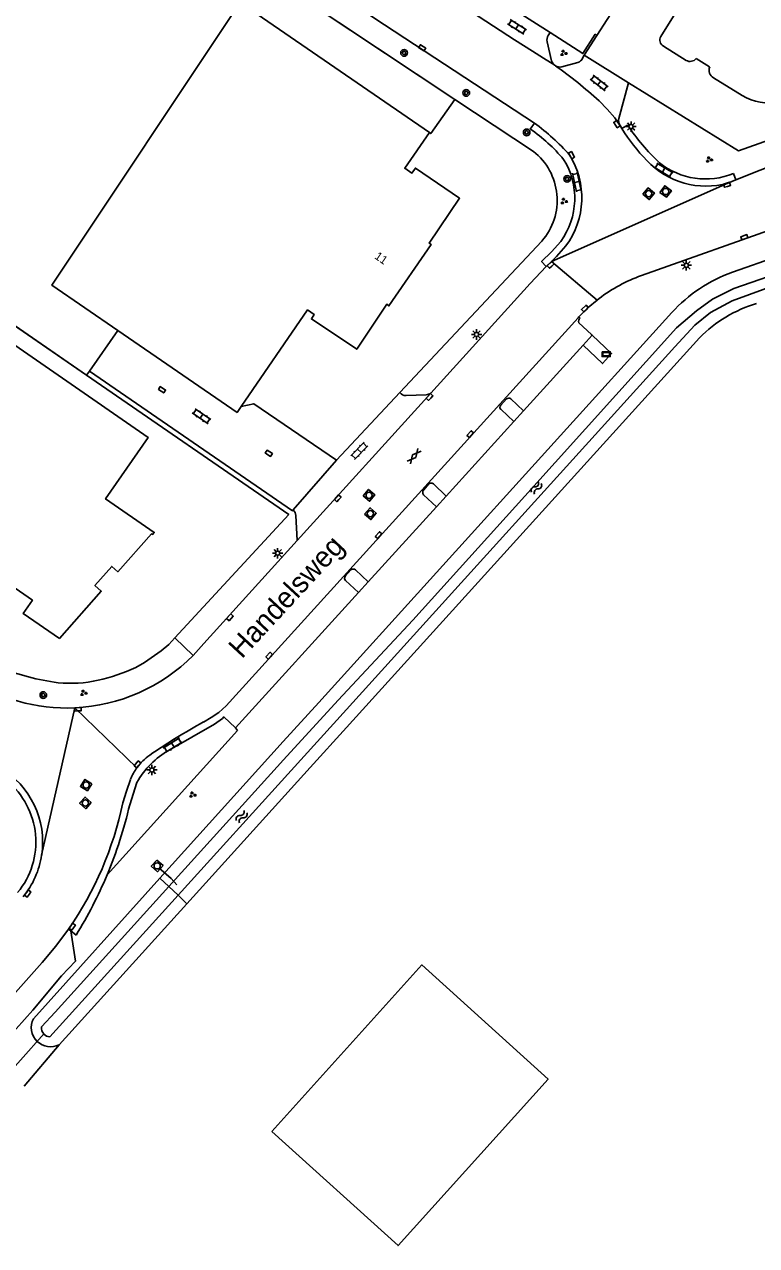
# Model space of a CAD drawing. Extents: x 136000 to 141000, y 400494 to 402006.
# Drawn here: x 139450.5 to 139538.8, y 401759.3 to 401906.5 of the extents above; entities that cross this region are included whole.
import ezdxf

# ---------------------------------------------------------------- set-up
doc = ezdxf.new("R2010")
doc.units = 0
for name, color, linetype in [('gg-afsc-hekwerk', 7, 'Continuous'), ('gg-afsc-muur', 7, 'Continuous'), ('gg-anno-huisnummerreeks BGT', 7, 'Continuous'), ('gg-anno-openbare ruimte label', 7, 'Continuous'), ('gg-bbg-bijgebouw', 7, 'Continuous'), ('gg-bbg-hoofdgebouw', 7, 'Continuous'), ('gg-knt-verharding', 7, 'Continuous'), ('gg-knt-verharding nz', 7, 'Continuous'), ('gg-kntw-bovenkant insteek waterloop', 7, 'Continuous'), ('gg-kntw-waterlijn', 7, 'Continuous'), ('gg-kwrk-duiker nz buis', 7, 'Continuous'), ('gt-grn-groengrens', 7, 'Continuous'), ('gt-grn-vlakafsluiter', 7, 'Continuous'), ('gt-grn-weggrens', 7, 'Continuous'), ('gt-symb-boom', 7, 'Continuous'), ('gt-symb-gesloten verharding', 7, 'Continuous'), ('gt-symb-groenvak', 7, 'Continuous'), ('gt-symb-informatiebord', 7, 'Continuous'), ('gt-symb-klinker verharding', 7, 'Continuous'), ('gt-symb-kolk', 7, 'Continuous'), ('gt-symb-lichtmast', 7, 'Continuous'), ('gt-symb-rioolschacht', 7, 'Continuous'), ('gt-symb-watersymbool', 7, 'Continuous'), ('gx-grn-maaiveld', 7, 'Continuous')]:
    doc.layers.add(name, color=color, linetype=linetype)

# ---------------------------------------------------------------- blocks, each defined once
blk = doc.blocks.new('gt0-RS')
at = {"layer": 'gt-symb-rioolschacht'}
blk.add_lwpolyline([(-0.5, -0.5), (0.5, -0.5), (0.5, 0.5), (-0.5, 0.5)], close=True, dxfattribs=at)
blk.add_circle((0, 0), 0.375, dxfattribs=at)
blk = doc.blocks.new('gt0-KL1')
at = {"layer": 'gt-symb-klinker verharding'}
for p, q in [((-1.15, 0.3), (1.15, 0.3)), ((-1, -0.3), (-1, 0.3)), ((-0.5, 0.3), (-0.5, 0.45)), ((0, -0.3), (0, 0.3)), ((0.5, 0.3), (0.5, 0.45)), ((1, -0.3), (1, 0.3)), ((-1.15, -0.3), (1.15, -0.3)), ((-0.5, -0.45), (-0.5, -0.3)), ((0.5, -0.45), (0.5, -0.3))]:
    blk.add_line(p, q, dxfattribs=at)
blk = doc.blocks.new('gt0-LMAST')
at = {"layer": 'gt-symb-lichtmast'}
for p, q in [((-0.18, 0.17), (-0.45, 0.44)), ((-0.01, 0.25), (-0.01, 0.62)), ((0.17, 0.17), (0.44, 0.44)), ((-0.26, 0), (-0.63, 0)), ((-0.18, -0.18), (-0.45, -0.45)), ((-0.01, -0.25), (-0.01, -0.63)), ((0.44, -0.45), (0.17, -0.18)), ((0.24, 0), (0.62, 0))]:
    blk.add_line(p, q, dxfattribs=at)
blk.add_circle((-0.01, 0), 0.25, dxfattribs=at)
blk = doc.blocks.new('gt0-GRVAK')
at = {"layer": 'gt-symb-groenvak'}
for p, q in [((-0.11, 0.19), (-0.23, 0.24)), ((-0.18, 0.15), (0.09, 0.15)), ((-0.09, 0.21), (-0.16, 0.32)), ((-0.05, 0.21), (-0.05, 0.39)), ((0, 0.21), (0.06, 0.32)), ((0.02, 0.19), (0.13, 0.24)), ((0.26, -0.05), (0.2, 0.06)), ((0.3, -0.05), (0.3, 0.13)), ((0.35, -0.05), (0.41, 0.06)), ((-0.24, -0.23), (-0.36, -0.18)), ((-0.32, -0.26), (-0.05, -0.26)), ((-0.23, -0.21), (-0.29, -0.09)), ((-0.18, -0.2), (-0.18, -0.02)), ((-0.14, -0.21), (-0.07, -0.09)), ((-0.12, -0.23), (0, -0.18)), ((0.24, -0.07), (0.12, -0.02)), ((0.17, -0.11), (0.44, -0.11)), ((0.37, -0.07), (0.49, -0.02))]:
    blk.add_line(p, q, dxfattribs=at)
blk = doc.blocks.new('gt0-KOLK')
at = {"layer": 'gt-symb-kolk'}
blk.add_lwpolyline([(0, 0), (0.38, 0), (0.38, 0.4), (-0.38, 0.4), (-0.38, 0), (0, 0)], dxfattribs=at)
blk = doc.blocks.new('gt0-BOOM')
at = {"layer": 'gt-symb-boom'}
for radius in [0.4, 0.2]:
    blk.add_circle((0, 0), radius, dxfattribs=at)
blk = doc.blocks.new('gt0-WA')
at = {"layer": 'gt-symb-watersymbool'}
for centre, start, end in [((-0.32, 0.02), 28.0725, 151.9275), ((0.43, 0.42), 208.0725, 331.9275), ((-0.32, -0.43), 28.0725, 151.9275), ((0.43, -0.03), 208.0725, 331.9275)]:
    blk.add_arc(centre, 0.425, start, end, dxfattribs=at)
blk = doc.blocks.new('gt0-IBORD')
at = {"layer": 'gt-symb-informatiebord'}
blk.add_lwpolyline([(-0.5, 0.29), (-0.5, -0.29), (0.5, -0.29), (0.5, 0.29), (-0.5, 0.29)], dxfattribs=at)
blk.add_lwpolyline([(-0.42, -0.21), (0.42, -0.21), (0.42, 0.21), (-0.42, 0.21)], close=True, dxfattribs=at)
blk = doc.blocks.new('gt0-GESVH1')
at = {"layer": 'gt-symb-gesloten verharding'}
for p, q in [((-0.99, -0.26), (0.01, 0.24)), ((0.01, -0.26), (-0.99, 0.24)), ((0.01, 0.24), (1.01, -0.26)), ((1.01, 0.24), (0.01, -0.26))]:
    blk.add_line(p, q, dxfattribs=at)

msp = doc.modelspace()

# ---------------------------------------------------------------- linework, layer by layer
at = {"layer": 'gg-afsc-hekwerk'}
for p, q in [((139477.3, 401914.11), (139502.38, 401897.44)), ((139519.52, 401905.16), (139518, 401902.79)), ((139518, 401902.79), (139523.34, 401899.46)), ((139523.34, 401899.46), (139536.58, 401891.24)), ((139457.97, 401864.22), (139413.01, 401895.14)), ((139458.31, 401864.71), (139461.73, 401869.6)), ((139457.97, 401864.22), (139458.31, 401864.71)), ((139482.35, 401847.42), (139457.97, 401864.22)), ((139482.35, 401847.42), (139468.62, 401832.54))]:
    msp.add_line(p, q, dxfattribs=at)
for points in [[(139551.06, 401898.63), (139549.15, 401896.9), (139547.17, 401895.47), (139544.97, 401894.36), (139542.14, 401893.24), (139536.58, 401891.24)], [(139502.38, 401897.44), (139499.49, 401893.34), (139499.32, 401893.46)], [(139468.62, 401832.54), (139467.9, 401831.77), (139466.97, 401830.99), (139464.98, 401829.58), (139463.91, 401828.99)]]:
    msp.add_lwpolyline(points, dxfattribs=at)
for centre, radius, start, end in [((139458.39, 401856.23), 29.34, 248.319, 262.4453), ((139454.26, 401849.81), 22.95, 282.8699, 294.8547), ((139456.05, 401842.13), 15.06, 264.2391, 282.7617)]:
    msp.add_arc(centre, radius, start, end, dxfattribs=at)
at = {"layer": 'gg-afsc-muur'}
for points in [[(139499.32, 401893.46), (139499.49, 401893.34), (139502.38, 401897.44), (139477.3, 401914.11), (139471.64, 401918), (139442.66, 401938.27), (139439.95, 401934.21)], [(139524.49, 401912.9), (139519.52, 401905.16), (139518, 401902.79), (139523.34, 401899.46), (139536.58, 401891.24), (139542.14, 401893.24), (139544.97, 401894.36), (139547.17, 401895.47), (139549.15, 401896.9), (139551.06, 401898.63), (139551.58, 401899.21), (139551.73, 401899.37), (139552.13, 401899.98), (139553.27, 401901.68), (139556.6, 401906.92), (139563.28, 401917.46), (139566.32, 401922.25), (139571.01, 401929.64), (139566.58, 401932.29)], [(139463.91, 401828.99), (139464.98, 401829.58), (139466.97, 401830.99), (139467.9, 401831.77), (139468.62, 401832.54), (139482.35, 401847.42), (139457.97, 401864.22), (139413.01, 401895.14)], [(139461.73, 401869.6), (139458.31, 401864.71), (139457.97, 401864.22)]]:
    msp.add_lwpolyline(points, dxfattribs=at)
for centre, radius, start, end in [((139458.39, 401856.23), 29.34, 248.319, 262.4453), ((139454.26, 401849.81), 22.95, 282.8699, 294.8547), ((139456.05, 401842.13), 15.06, 264.2391, 282.7617)]:
    msp.add_arc(centre, radius, start, end, dxfattribs=at)
at = {"layer": 'gg-bbg-bijgebouw'}
msp.add_lwpolyline([(139480.3, 401773.06), (139495.54, 401759.3), (139513.63, 401779.38), (139498.4, 401793.13), (139480.3, 401773.06)], dxfattribs=at)
at = {"layer": 'gg-bbg-hoofdgebouw'}
for p, q in [((139527.54, 401903.87), (139530.27, 401902.16)), ((139531.49, 401902.39), (139533.12, 401901.37)), ((139533.6, 401900.06), (139537.05, 401897.92))]:
    msp.add_line(p, q, dxfattribs=at)
for points in [[(139524.49, 401912.9), (139529.98, 401909.45), (139527.23, 401905.04)], [(139499.32, 401893.46), (139476.49, 401909.15), (139453.77, 401875.07), (139461.73, 401869.6)], [(139476.63, 401860.45), (139484.63, 401872.07), (139485.42, 401871.53), (139485.09, 401870.99), (139490.55, 401867.33), (139494.18, 401872.76), (139494.44, 401872.57), (139499.54, 401879.95), (139499.29, 401880.13), (139502.96, 401885.53), (139497.63, 401889.18), (139497.22, 401888.57), (139496.35, 401889.16), (139499.32, 401893.46)], [(139443.13, 401872.07), (139465.39, 401856.71), (139460.27, 401849.29), (139466.13, 401845.27), (139465.93, 401845.02), (139465.8, 401845.09), (139461.74, 401840.51), (139461.01, 401841.16), (139458.99, 401838.85), (139459.74, 401838.19), (139454.71, 401832.48), (139450.34, 401835.48), (139451.44, 401837.09), (139429.62, 401852.15)], [(139461.73, 401869.6), (139476.13, 401859.72), (139476.63, 401860.45)]]:
    msp.add_lwpolyline(points, dxfattribs=at)
for centre, radius, start, end in [((139527.99, 401904.62), 0.878, 151.2665, 238.7969), ((139530.75, 401902.95), 0.925, 238.7487, 322.7636), ((139534.08, 401900.97), 1.03, 157.5273, 242.2068), ((139540.17, 401903), 5.96, 238.4447, 326.4734)]:
    msp.add_arc(centre, radius, start, end, dxfattribs=at)
at = {"layer": 'gg-knt-verharding'}
for p, q in [((139513.89, 401905.52), (139513.65, 401905.16)), ((139513.52, 401904.41), (139514.05, 401902.12)), ((139515.28, 401901.38), (139517.23, 401901.9)), ((139517.8, 401902.41), (139518, 401902.79)), ((139523.34, 401899.46), (139522.17, 401895.17)), ((139502.38, 401897.44), (139511.87, 401891.18)), ((139511.49, 401893.88), (139512.01, 401894.59)), ((139522.53, 401893.93), (139522.31, 401894.29)), ((139522.53, 401893.93), (139523.23, 401894.34)), ((139536.27, 401887.75), (139546.49, 401891.82)), ((139536.27, 401887.75), (139535.32, 401887.37)), ((139536.27, 401887.75), (139535.99, 401888.54)), ((139546.88, 401884.04), (139524.9, 401876.22)), ((139512.88, 401880.38), (139495.74, 401862.12)), ((139514.04, 401877.9), (139513.42, 401877.3)), ((139519.79, 401873.45), (139519.56, 401873.26)), ((139517.49, 401871.1), (139517.36, 401871.23)), ((139510.68, 401859.92), (139517.86, 401867.82)), ((139483.38, 401844.28), (139499.48, 401862.04)), ((139495.74, 401862.12), (139488.1, 401853.97)), ((139498.93, 401861.85), (139496.52, 401861.76)), ((139507.94, 401860.6), (139508.61, 401861.35)), ((139510.68, 401859.92), (139509.15, 401861.35)), ((139509.5, 401858.62), (139507.96, 401860.07)), ((139501.34, 401849.64), (139509.5, 401858.62)), ((139498.59, 401850.36), (139499.27, 401851.1)), ((139501.34, 401849.64), (139499.8, 401851.11)), ((139500.18, 401848.36), (139498.62, 401849.81)), ((139491.95, 401839.32), (139500.18, 401848.36)), ((139489.18, 401839.99), (139489.86, 401840.74)), ((139490.41, 401840.76), (139491.95, 401839.32)), ((139490.76, 401838.01), (139489.21, 401839.46)), ((139475.94, 401821.7), (139490.76, 401838.01)), ((139464.05, 401815.12), (139463.18, 401812.44)), ((139456.09, 401797.23), (139455.81, 401797.45)), ((139456.71, 401796.73), (139456.09, 401797.23))]:
    msp.add_line(p, q, dxfattribs=at)
for points in [[(139480.58, 401915.32), (139493.89, 401906.42), (139512.01, 401894.59)], [(139503.6, 401908.54), (139509.59, 401904.62), (139511.74, 401903.26), (139513.1, 401902.43), (139514.43, 401901.56)], [(139519.3, 401905.3), (139517.81, 401902.97), (139513.89, 401905.52)], [(139519.8, 401897.26), (139520.77, 401896.29), (139521.67, 401895.22), (139522.31, 401894.29)], [(139513.42, 401877.3), (139512.84, 401877.91), (139514.04, 401879.09), (139515.16, 401880.34)], [(139515.79, 401879.79), (139514.66, 401878.5), (139514.04, 401877.9)], [(139513.42, 401877.3), (139511.46, 401875.25), (139499.48, 401862.04)], [(139517.36, 401871.23), (139518.47, 401872.35), (139519.56, 401873.26)], [(139472.09, 401822.41), (139473.02, 401822.94), (139473.91, 401823.54), (139474.37, 401823.94), (139474.8, 401824.37), (139517.26, 401871.14), (139517.36, 401871.23)], [(139517.35, 401870.51), (139518.88, 401869.13), (139518.86, 401869.1), (139518.86, 401869.1)], [(139517.86, 401867.82), (139520.21, 401865.61), (139521.3, 401866.82), (139518.93, 401869.04)], [(139482.9, 401848), (139482.8, 401847.85), (139458.31, 401864.71)], [(139476.63, 401860.45), (139478.13, 401860.77), (139488.1, 401853.97)], [(139483.38, 401844.28), (139483.22, 401847.3), (139483.13, 401847.68), (139482.9, 401848)], [(139483.38, 401844.28), (139472.12, 401831.86), (139471.49, 401831.13), (139470.83, 401830.43)], [(139474.36, 401822.84), (139473.39, 401822.16), (139467.93, 401819.03)], [(139475.94, 401821.7), (139474.52, 401823.02), (139474.36, 401822.84)], [(139462.35, 401812.65), (139462.78, 401814.09), (139463.29, 401815.5)], [(139455.81, 401797.45), (139454.27, 401795.38), (139452.62, 401793.42), (139446.79, 401786.91)], [(139447.42, 401783.18), (139451.48, 401787.68), (139454.96, 401791.82), (139456.63, 401793.6), (139456.09, 401797.23)]]:
    msp.add_lwpolyline(points, dxfattribs=at)
for centre, radius, start, end in [((139514.54, 401904.62), 1.04, 148.3681, 191.5724), ((139515.04, 401902.37), 1.02, 194.3759, 233.0512), ((139516.92, 401902.8), 0.959, 288.6396, 335.5135), ((139485.13, 401859.45), 51.3, 47.4904, 55.0606), ((139515.04, 401902.37), 1.02, 238.7967, 283.1577), ((139494.63, 401871.26), 29.1, 42.1121, 53.3216), ((139523.31, 401894.9), 1.17, 166.973, 211.5696), ((139499.99, 401877.28), 20.2, 39.8265, 55.2783), ((139541.15, 401905.48), 21.91, 211.8068, 224.6156), ((139545.42, 401909.26), 26.74, 213.9296, 226.6544), ((139507.25, 401885.3), 7.48, 318.7888, 51.8295), ((139508.03, 401885.53), 8.82, 323.9498, 32.1203), ((139507.96, 401885.59), 9.74, 323.4902, 32.1062), ((139532.68, 401896.78), 9.78, 223.215, 285.6659), ((139532.61, 401896.73), 8.87, 231.2849, 292.4082), ((139531.21, 401858.46), 18.85, 109.5823, 127.2999), ((139517.83, 401870.71), 0.519, 131.6462, 202.9884), ((139496.49, 401862.71), 0.956, 218.4631, 271.5274), ((139498.92, 401862.79), 0.933, 270.7712, 307.2161), ((139508.89, 401861.02), 0.427, 51.2219, 130.4631), ((139508.19, 401860.34), 0.361, 134.6749, 229.0064), ((139499.54, 401850.8), 0.407, 49.9987, 131.9361), ((139498.95, 401850.1), 0.442, 145.0363, 221.2651), ((139490.14, 401840.42), 0.426, 52.0319, 131.3374), ((139489.49, 401839.74), 0.394, 139.9454, 225.211), ((139455.61, 401845.54), 21.44, 272.5088, 315.2015), ((139455.61, 401845.53), 21.44, 235.6723, 272.5124), ((139503.29, 401764.56), 65.73, 118.3395, 124.9965), ((139469.06, 401813.27), 6.19, 124.0236, 144.1386), ((139473.07, 401810.06), 10.34, 119.7918, 150.6791), ((139442.24, 401807.92), 10.44, 351.4748, 59.4548), ((139469.08, 401813.27), 6.21, 144.2422, 158.9511), ((139442.31, 401807.95), 9.55, 320.2828, 50.5461), ((139421.68, 401821.14), 41.54, 325.228, 348.2048), ((139412.48, 401824.1), 52.02, 337.2364, 347.0501), ((139442.23, 401807.92), 10.44, 320.8881, 351.449), ((139412.53, 401824.08), 51.96, 328.2382, 337.2359)]:
    msp.add_arc(centre, radius, start, end, dxfattribs=at)
at = {"layer": 'gg-knt-verharding nz'}
msp.add_line((139517.86, 401867.82), (139518.93, 401869.04), dxfattribs=at)
at = {"layer": 'gg-kntw-bovenkant insteek waterloop'}
for p, q in [((139531.9, 401868.73), (139489.34, 401821.75)), ((139489.34, 401821.75), (139484.96, 401816.94)), ((139470.07, 401800.51), (139484.96, 401816.94)), ((139466.83, 401803.6), (139451.57, 401786.65)), ((139454.67, 401783.5), (139470.07, 401800.51))]:
    msp.add_line(p, q, dxfattribs=at)
for points in [[(139535.87, 401876.61), (139546.9, 401880.49), (139554.63, 401883.52), (139559.45, 401886.75)], [(139466.83, 401803.6), (139481.67, 401820.08), (139485.99, 401824.77), (139528.56, 401871.75)]]:
    msp.add_lwpolyline(points, dxfattribs=at)
for centre, radius, start, end in [((139541.79, 401859.77), 17.85, 109.3763, 137.83), ((139543.47, 401857.27), 16.28, 106.7364, 135.2768), ((139453.64, 401785.59), 2.33, 152.8952, 226.0023), ((139453.64, 401785.59), 2.33, 225.9898, 296.1562)]:
    msp.add_arc(centre, radius, start, end, dxfattribs=at)
at = {"layer": 'gg-kntw-waterlijn'}
msp.add_line((139453.54, 401784.45), (139469.01, 401801.52), dxfattribs=at)
for points in [[(139551.23, 401878.78), (139535.85, 401873.16), (139533.21, 401871.76), (139531.32, 401870.25), (139528.9, 401867.62), (139489.33, 401823.9), (139482.65, 401816.58), (139469.01, 401801.52)], [(139467.9, 401802.58), (139481.74, 401817.86), (139488.3, 401825.05), (139497.34, 401834.68), (139510.82, 401849.61), (139529.13, 401869.91), (139531.54, 401871.96), (139533.45, 401873.37), (139536.02, 401874.68), (139543.24, 401877.16)], [(139467.9, 401802.58), (139454.17, 401787.43), (139452.56, 401785.65)]]:
    msp.add_lwpolyline(points, dxfattribs=at)
for centre, radius, start, end in [((139453.6, 401785.51), 1.05, 172.2151, 222.0852), ((139453.61, 401785.51), 1.06, 221.9298, 266.4075)]:
    msp.add_arc(centre, radius, start, end, dxfattribs=at)
at = {"layer": 'gg-kwrk-duiker nz buis'}
msp.add_line((139452.88, 401784.86), (139439.78, 401770.23), dxfattribs=at)
msp.add_lwpolyline([(139466.68, 401804.85), (139468.18, 401803.54), (139468.86, 401802.77)], dxfattribs=at)
at = {"layer": 'gt-grn-groengrens'}
for p, q in [((139519.3, 401905.3), (139519.52, 401905.16)), ((139509.5, 401858.62), (139510.68, 401859.92)), ((139500.18, 401848.36), (139501.34, 401849.64)), ((139490.76, 401838.01), (139491.95, 401839.32)), ((139470.83, 401830.43), (139468.62, 401832.54)), ((139476.19, 401821.39), (139460.45, 401803.97)), ((139475.94, 401821.7), (139476.19, 401821.39))]:
    msp.add_line(p, q, dxfattribs=at)
at = {"layer": 'gt-grn-vlakafsluiter'}
for p, q in [((139518.86, 401869.1), (139518.93, 401869.04)), ((139466.83, 401803.6), (139467.9, 401802.58)), ((139467.9, 401802.58), (139469.01, 401801.52)), ((139469.01, 401801.52), (139470.07, 401800.51)), ((139450.45, 401778.5), (139454.67, 401783.5))]:
    msp.add_line(p, q, dxfattribs=at)
at = {"layer": 'gt-grn-weggrens'}
for p, q in [((139513.89, 401905.52), (139507.62, 401909.55)), ((139514.04, 401877.9), (139535.32, 401887.37)), ((139514.04, 401877.9), (139519.56, 401873.26)), ((139482.9, 401848), (139488.1, 401853.97)), ((139452.56, 401806.37), (139456.55, 401824.12)), ((139456.55, 401824.12), (139464.04, 401816.9))]:
    msp.add_line(p, q, dxfattribs=at)
at = {"layer": 'gx-grn-maaiveld'}
msp.add_line((139514.51, 401901.5), (139514.43, 401901.56), dxfattribs=at)

# ---------------------------------------------------------------- block references
at = {"layer": 'gt-symb-boom'}
for p in [(139496.26, 401903.05), (139503.77, 401898.23), (139511.05, 401893.48), (139515.93, 401887.87), (139452.76, 401825.66)]:
    msp.add_blockref('gt0-BOOM', p, dxfattribs=at)
at = {"layer": 'gt-symb-gesloten verharding', "rotation": -130.010957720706}
msp.add_blockref('gt0-GESVH1', (139497.5, 401854.44), dxfattribs=at)
at = {"layer": 'gt-symb-groenvak'}
for p in [(139515.5, 401903.03), (139533.04, 401890.19), (139515.54, 401885.18), (139457.6, 401825.91), (139470.74, 401813.64)]:
    msp.add_blockref('gt0-GRVAK', p, dxfattribs=at)
at = {"layer": 'gt-symb-informatiebord'}
msp.add_blockref('gt0-IBORD', (139520.64, 401866.74), dxfattribs=at)
at = {"layer": 'gt-symb-klinker verharding'}
for p, rotation in [((139509.89, 401906.2), -32.418449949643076), ((139519.8, 401899.44), 142.47682811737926), ((139517.1, 401887.48), -78.17329607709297), ((139527.57, 401888.93), -30.973575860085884), ((139471.84, 401859.26), -33.99203971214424), ((139490.88, 401855.09), -134.35170201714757), ((139468.36, 401819.63), 32.3393770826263)]:
    msp.add_blockref('gt0-KL1', p, dxfattribs=dict(at, rotation=rotation))
at = {"layer": 'gt-symb-kolk'}
for p, rotation in [((139498.34, 401903.5), -33.213540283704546), ((139521.77, 401894.36), -56.08748741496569), ((139516.3, 401890.63), -59.409564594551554), ((139535.27, 401886.97), 17.094305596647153), ((139537.36, 401880.65), 19.57672556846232), ((139514.09, 401877.37), 43.6225734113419), ((139518.21, 401872.1), 43.54158234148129), ((139466.97, 401862.29), -32.87978190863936), ((139499.48, 401861.45), 47.75715663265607), ((139504.4, 401856.97), 47.75715663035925), ((139479.85, 401854.63), -33.5788137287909), ((139488.41, 401849.23), 47.75715663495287), ((139493.34, 401844.79), 47.75715663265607), ((139475.41, 401834.89), 47.75715663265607), ((139480.15, 401830.26), 47.75715663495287), ((139456.95, 401823.74), 3.3832876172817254), ((139464.28, 401817.18), 50.88391083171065), ((139451.05, 401801.62), 54.355799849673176), ((139456.41, 401797.62), 56.0874874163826)]:
    msp.add_blockref('gt0-KOLK', p, dxfattribs=dict(at, rotation=rotation))
at = {"layer": 'gt-symb-lichtmast'}
for p in [(139523.65, 401894.18), (139530.31, 401877.46), (139505.01, 401869.12), (139481.03, 401842.76), (139465.86, 401816.63)]:
    msp.add_blockref('gt0-LMAST', p, dxfattribs=at)
at = {"layer": 'gt-symb-rioolschacht'}
for p, rotation in [((139525.76, 401886.09), -38.954960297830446), ((139527.81, 401886.35), -36.743796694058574), ((139492.05, 401849.73), -40.458381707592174), ((139492.21, 401847.52), -40.78156720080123), ((139457.93, 401814.81), 147.73964679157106), ((139457.84, 401812.66), 137.75715663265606), ((139466.49, 401805.07), -131.75724702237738)]:
    msp.add_blockref('gt0-RS', p, dxfattribs=dict(at, rotation=rotation))
at = {"layer": 'gt-symb-watersymbool'}
for p, rotation in [((139512.19, 401850.58), 57.86710414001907), ((139476.63, 401810.96), 53.829355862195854)]:
    msp.add_blockref('gt0-WA', p, dxfattribs=dict(at, rotation=rotation))

# ---------------------------------------------------------------- texts
at = {"layer": 'gg-anno-huisnummerreeks BGT'}
msp.add_text('11', height=1, rotation=325.3, dxfattribs=at).set_placement((139492.62, 401878.34))
at = {"layer": 'gg-anno-openbare ruimte label'}
msp.add_text('Handelsweg', height=2.5, rotation=47.2, dxfattribs=at).set_placement((139476.7, 401829.95))

doc.saveas('drawing.dxf')
